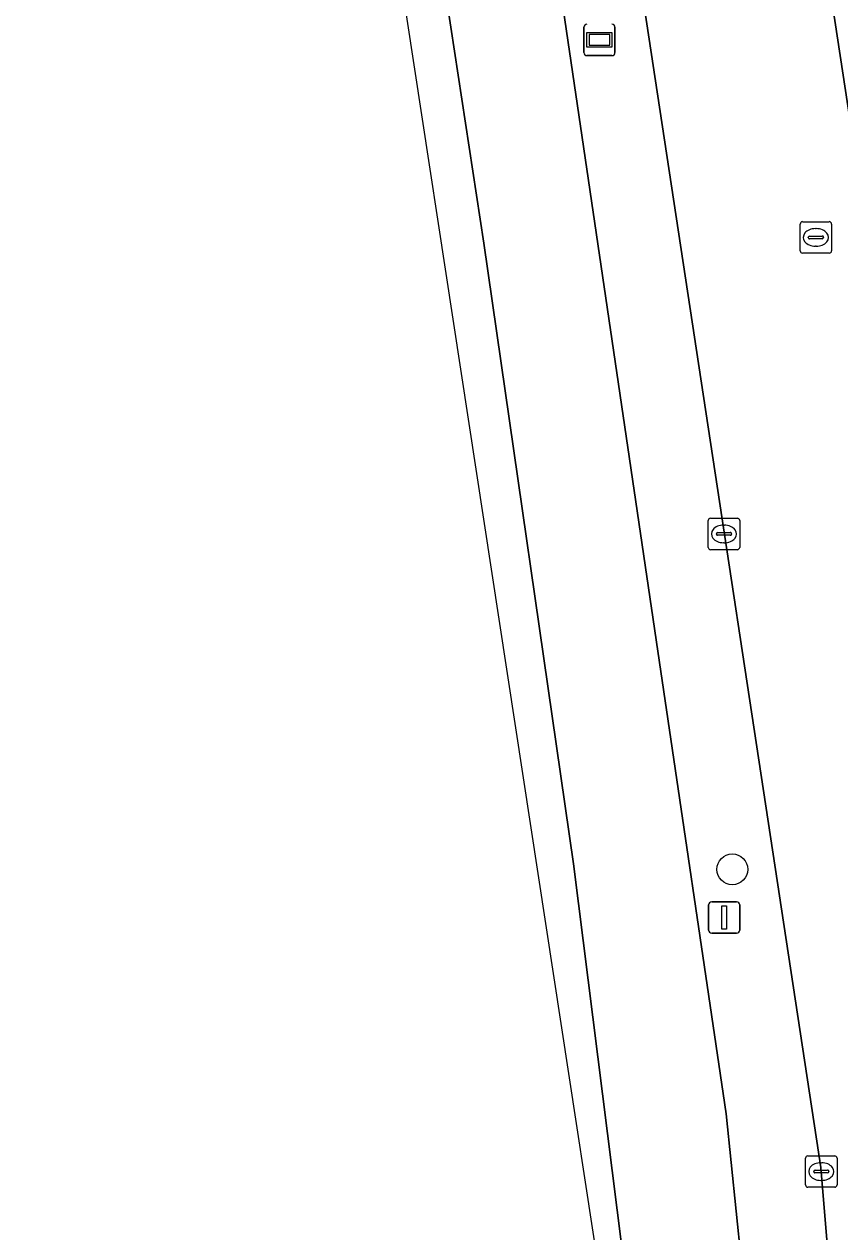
# Model space of a CAD drawing. Extents: x 163008 to 163854, y 382777 to 383982.
# Drawn here: x 163164.57 to 163190.51, y 383329.93 to 383368.33 of the extents above; entities that cross this region are included whole.
import ezdxf

# ---------------------------------------------------------------- set-up
doc = ezdxf.new("R2010")
doc.units = 0
for name, color, linetype in [('IMGEO_Berm_groen', 7, 'Continuous'), ('IMGEO_Boom', 7, 'Continuous'), ('IMGEO_Kolk', 7, 'Continuous'), ('IMGEO_Rijbaan_lokaal_open', 7, 'Continuous'), ('IMGEO_Rijbaan_regionaal_gesloten', 7, 'Continuous'), ('IMGEO_Rioolput', 7, 'Continuous'), ('IMGEO_Verkeersbordpaal', 7, 'Continuous'), ('IMGEO_Voetpad_open', 7, 'Continuous'), ('IMGEO_Wegwijzer', 7, 'Continuous')]:
    doc.layers.add(name, color=color, linetype=linetype)

msp = doc.modelspace()

# ---------------------------------------------------------------- linework, layer by layer
at = {"layer": 'IMGEO_Berm_groen'}
for points in [[(163180.762, 383399.793), (163181.53, 383401.128), (163177.037, 383400.66), (163177.182, 383399.153), (163178.343, 383391.65), (163184.717, 383348.4), (163186.886, 383333.684), (163188.636, 383316.666)], [(163189.626, 383316.72), (163190.174, 383321.636), (163190.297, 383327.264), (163189.904, 383331.976), (163180.551, 383393.43)]]:
    msp.add_lwpolyline(points, dxfattribs=at)
at = {"layer": 'IMGEO_Boom'}
msp.add_circle((163187.086, 383341.46), 0.489, dxfattribs=at)
at = {"layer": 'IMGEO_Kolk'}
for p, q in [((163186.32, 383351.699), (163186.32, 383352.551)), ((163186.395, 383352.625), (163187.247, 383352.625)), ((163186.808, 383352.405), (163186.833, 383352.405)), ((163187.321, 383352.551), (163187.321, 383351.699)), ((163186.579, 383352.119), (163186.579, 383352.131)), ((163187.017, 383352.082), (163186.619, 383352.082)), ((163186.622, 383352.168), (163187.02, 383352.168)), ((163187.063, 383352.131), (163187.063, 383352.119)), ((163187.247, 383351.625), (163186.395, 383351.625)), ((163186.831, 383351.845), (163186.806, 383351.845)), ((163189.49, 383332.351), (163190.342, 383332.351)), ((163189.415, 383331.425), (163189.415, 383332.277)), ((163189.903, 383332.131), (163189.928, 383332.131)), ((163190.416, 383332.277), (163190.416, 383331.425)), ((163189.674, 383331.845), (163189.674, 383331.857)), ((163190.112, 383331.808), (163189.714, 383331.808)), ((163189.717, 383331.894), (163190.115, 383331.894)), ((163189.926, 383331.571), (163189.901, 383331.571)), ((163190.158, 383331.857), (163190.158, 383331.845)), ((163190.342, 383331.351), (163189.49, 383331.351))]:
    msp.add_line(p, q, dxfattribs=at)
for points in [[(163186.32, 383351.699), (163186.32, 383352.551)], [(163186.395, 383352.625), (163187.247, 383352.625)], [(163187.321, 383352.551), (163187.321, 383351.699)], [(163187.247, 383351.625), (163186.395, 383351.625)], [(163189.49, 383332.351), (163190.342, 383332.351)], [(163189.415, 383331.425), (163189.415, 383332.277)], [(163190.416, 383332.277), (163190.416, 383331.425)], [(163190.342, 383331.351), (163189.49, 383331.351)]]:
    msp.add_lwpolyline(points, dxfattribs=at)
for centre, radius, start, end in [((163186.397, 383352.549), 0.0765, 91.552, 178.448), ((163186.397, 383352.549), 0.0765, 91.552, 178.448), ((163187.245, 383352.549), 0.0765, 1.552, 88.448), ((163187.245, 383352.549), 0.0765, 1.552, 88.448), ((163186.619, 383352.128), 0.0403, 85.8775, 175.7526), ((163186.616, 383352.118), 0.0366, 178.938, 274.7102), ((163187.02, 383352.125), 0.043, 264.8664, 352.4533), ((163187.024, 383352.13), 0.0386, 1.7309, 96.639), ((163186.397, 383351.701), 0.0765, 181.552, 268.448), ((163186.397, 383351.701), 0.0765, 181.552, 268.448), ((163187.245, 383351.701), 0.0765, 271.552, 358.448), ((163187.245, 383351.701), 0.0765, 271.552, 358.448), ((163189.492, 383332.275), 0.0765, 91.552, 178.448), ((163189.492, 383332.275), 0.0765, 91.552, 178.448), ((163190.34, 383332.275), 0.0765, 1.552, 88.448), ((163190.34, 383332.275), 0.0765, 1.552, 88.448), ((163189.714, 383331.854), 0.0403, 85.8775, 175.7526), ((163189.711, 383331.844), 0.0366, 178.938, 274.7102), ((163190.115, 383331.851), 0.043, 264.8664, 352.4533), ((163190.119, 383331.856), 0.0386, 1.7309, 96.639), ((163189.492, 383331.427), 0.0765, 181.552, 268.448), ((163189.492, 383331.427), 0.0765, 181.552, 268.448), ((163190.34, 383331.427), 0.0765, 271.552, 358.448), ((163190.34, 383331.427), 0.0765, 271.552, 358.448)]:
    msp.add_arc(centre, radius, start, end, dxfattribs=at)
for centre, major_axis, ratio, start_param, end_param in [((163186.807, 383352.125), (-0.387, 0.002), 0.722429, 4.712389, 7.853982), ((163186.832, 383352.125), (-0.39, 0.002), 0.717154, 1.570796, 4.712389), ((163189.902, 383331.851), (-0.387, 0.002), 0.722429, 4.712389, 7.853982), ((163189.927, 383331.851), (-0.39, 0.002), 0.717154, 1.570796, 4.712389)]:
    msp.add_ellipse(centre, major_axis=major_axis, ratio=ratio, start_param=start_param, end_param=end_param, dxfattribs=at)
at = {"layer": 'IMGEO_Rijbaan_lokaal_open'}
for points in [[(163180.139, 383396.019), (163180.551, 383393.43), (163189.904, 383331.976), (163190.297, 383327.264), (163190.174, 383321.636), (163189.626, 383316.72)], [(163188.636, 383316.666), (163190.152, 383296.691), (163190.76, 383296.728), (163192.203, 383302.587), (163195.431, 383314.654), (163195.636, 383313.276), (163198.684, 383313.676), (163186.629, 383392.895)]]:
    msp.add_lwpolyline(points, dxfattribs=at)
at = {"layer": 'IMGEO_Rijbaan_regionaal_gesloten'}
for points in [[(163164.567, 383443.985), (163171.191, 383403.178), (163175.25, 383378.176), (163184.603, 383317.203), (163185.267, 383312.873), (163185.581, 383296.635)], [(163170.496, 383416.864), (163173.105, 383401.129), (163176.149, 383381.221), (163179.185, 383361.372), (163182.032, 383341.64), (163184.039, 383325.745), (163185.236, 383313.83), (163186.215, 383301.895), (163186.341, 383296.644), (163190.152, 383296.691), (163188.636, 383316.666), (163186.886, 383333.684), (163184.717, 383348.4), (163178.343, 383391.65), (163177.182, 383399.153), (163177.037, 383400.66), (163177.079, 383401.685), (163171.983, 383429.726)], [(163185.581, 383296.635), (163186.341, 383296.644), (163186.215, 383301.895), (163185.236, 383313.83), (163184.039, 383325.745), (163182.032, 383341.64), (163179.185, 383361.372), (163176.149, 383381.221), (163173.105, 383401.129), (163170.496, 383416.864)]]:
    msp.add_lwpolyline(points, dxfattribs=at)
at = {"layer": 'IMGEO_Rioolput'}
for p, q in [((163189.243, 383361.128), (163189.243, 383361.98)), ((163189.318, 383362.054), (163190.17, 383362.054)), ((163190.244, 383361.98), (163190.244, 383361.128)), ((163189.502, 383361.548), (163189.502, 383361.56)), ((163189.94, 383361.511), (163189.542, 383361.511)), ((163189.545, 383361.597), (163189.943, 383361.597)), ((163189.731, 383361.834), (163189.756, 383361.834)), ((163189.986, 383361.56), (163189.986, 383361.548)), ((163189.754, 383361.274), (163189.729, 383361.274)), ((163190.17, 383361.054), (163189.318, 383361.054))]:
    msp.add_line(p, q, dxfattribs=at)
for points in [[(163189.243, 383361.128), (163189.243, 383361.98)], [(163189.318, 383362.054), (163190.17, 383362.054)], [(163190.244, 383361.98), (163190.244, 383361.128)], [(163190.17, 383361.054), (163189.318, 383361.054)]]:
    msp.add_lwpolyline(points, dxfattribs=at)
for centre, radius, start, end in [((163189.32, 383361.978), 0.0765, 91.552, 178.448), ((163189.32, 383361.978), 0.0765, 91.552, 178.448), ((163190.168, 383361.978), 0.0765, 1.552, 88.448), ((163190.168, 383361.978), 0.0765, 1.552, 88.448), ((163189.542, 383361.557), 0.0403, 85.8775, 175.7526), ((163189.539, 383361.547), 0.0366, 178.938, 274.7102), ((163189.943, 383361.554), 0.043, 264.8664, 352.4533), ((163189.947, 383361.559), 0.0386, 1.7309, 96.639), ((163189.32, 383361.13), 0.0765, 181.552, 268.448), ((163189.32, 383361.13), 0.0765, 181.552, 268.448), ((163190.168, 383361.13), 0.0765, 271.552, 358.448), ((163190.168, 383361.13), 0.0765, 271.552, 358.448)]:
    msp.add_arc(centre, radius, start, end, dxfattribs=at)
for centre, major_axis, ratio, start_param, end_param in [((163189.73, 383361.554), (-0.387, 0.002), 0.722429, 4.712389, 7.853982), ((163189.755, 383361.554), (-0.39, 0.002), 0.717154, 1.570796, 4.712389)]:
    msp.add_ellipse(centre, major_axis=major_axis, ratio=ratio, start_param=start_param, end_param=end_param, dxfattribs=at)
at = {"layer": 'IMGEO_Verkeersbordpaal'}
for p, q in [((163186.434, 383340.429), (163187.224, 383340.429)), ((163187.224, 383340.429), (163186.434, 383340.429)), ((163186.334, 383339.529), (163186.334, 383340.329)), ((163186.334, 383340.329), (163186.334, 383339.529)), ((163187.324, 383340.329), (163187.324, 383339.529)), ((163187.324, 383339.529), (163187.324, 383340.329)), ((163187.224, 383339.429), (163186.434, 383339.429)), ((163186.434, 383339.429), (163187.224, 383339.429))]:
    msp.add_line(p, q, dxfattribs=at)
msp.add_lwpolyline([(163186.754, 383340.304), (163186.904, 383340.304), (163186.904, 383339.554), (163186.754, 383339.554), (163186.754, 383340.304)], dxfattribs=at)
for centre, start, end in [((163186.434, 383340.329), 90, 180), ((163186.434, 383340.329), 90, 180), ((163187.224, 383340.329), 0, 90), ((163187.224, 383340.329), 360, 90), ((163186.434, 383339.529), 180, 270), ((163186.434, 383339.529), 180, 270), ((163187.224, 383339.529), 270, 0), ((163187.224, 383339.529), 270, 0)]:
    msp.add_arc(centre, 0.1, start, end, dxfattribs=at)
at = {"layer": 'IMGEO_Voetpad_open'}
msp.add_lwpolyline([(163186.629, 383392.895), (163198.684, 383313.676)], dxfattribs=at)
at = {"layer": 'IMGEO_Wegwijzer'}
for p, q in [((163182.364, 383367.435), (163182.364, 383368.235)), ((163182.364, 383368.235), (163182.364, 383367.435)), ((163183.354, 383368.235), (163183.354, 383367.435)), ((163183.354, 383367.435), (163183.354, 383368.235)), ((163183.254, 383367.335), (163182.464, 383367.335)), ((163182.464, 383367.335), (163183.254, 383367.335))]:
    msp.add_line(p, q, dxfattribs=at)
for points in [[(163182.465, 383368.067), (163183.253, 383368.067), (163183.253, 383367.603), (163182.465, 383367.603), (163182.465, 383368.067)], [(163182.53, 383368.002), (163182.53, 383367.668), (163183.188, 383367.668), (163183.188, 383368.002), (163182.53, 383368.002)]]:
    msp.add_lwpolyline(points, dxfattribs=at)
for centre, start, end in [((163182.464, 383368.235), 90, 180), ((163182.464, 383368.235), 90, 180), ((163183.254, 383368.235), 0, 90), ((163183.254, 383368.235), 360, 90), ((163182.464, 383367.435), 180, 270), ((163182.464, 383367.435), 180, 270), ((163183.254, 383367.435), 270, 0), ((163183.254, 383367.435), 270, 0)]:
    msp.add_arc(centre, 0.1, start, end, dxfattribs=at)

doc.saveas('drawing.dxf')
